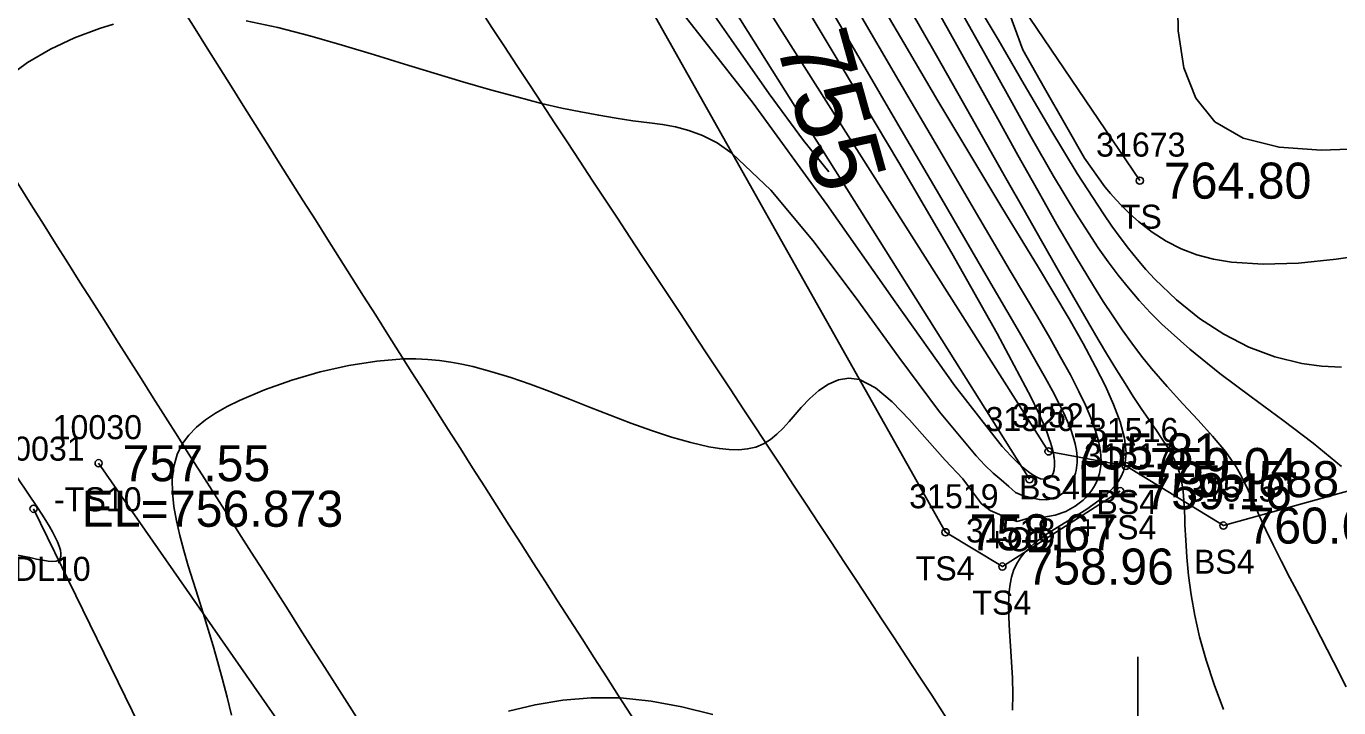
# Model space of a CAD drawing. Extents: x 1376587 to 1378239, y 1000335 to 1003031.
# Drawn here: x 1377963.2 to 1378017.8, y 1000637.8 to 1000666.1 of the extents above; entities that cross this region are included whole.
import ezdxf

# ---------------------------------------------------------------- set-up
doc = ezdxf.new("R2010")
doc.units = 0
for name, color, linetype in [('RD_DTM_BkLn1', 7, 'Continuous'), ('RD_DTM_BkLn2', 7, 'Continuous'), ('RD_DTM_BkLn_txCode', 7, 'Continuous'), ('RD_DTM_Major1', 7, 'Continuous'), ('RD_DTM_Major1_Lbl', 7, 'Continuous'), ('RD_DTM_Minor1', 7, 'Continuous'), ('RD_EX_H2O', 7, 'Continuous'), ('RD_EX_H2O_txCode', 7, 'Continuous'), ('RD_EX_Misc', 7, 'Continuous'), ('RD_EX_Road', 7, 'Continuous'), ('RD_EX_TX_H2O_ELEV', 7, 'Continuous'), ('RD_EX_TX_Misc_ELEV', 7, 'Continuous'), ('RD_SMD_Locator', 7, 'Continuous')]:
    doc.layers.add(name, color=color, linetype=linetype)

msp = doc.modelspace()

# ---------------------------------------------------------------- linework, layer by layer
at = {"layer": 'RD_DTM_BkLn1'}
msp.add_spline([(1378169.212, 1000387.103), (1378131.506, 1000434.744), (1378095.477, 1000481.988), (1378063.033, 1000526.867), (1378030.177, 1000574.233), (1377998.011, 1000622.539), (1377965.721, 1000673.201), (1377936, 1000721.493), (1377904.113, 1000773.429), (1377890.868, 1000795.129)], degree=3, dxfattribs=at)
at = {"layer": 'RD_DTM_BkLn2'}
for points in [[(1377906.26, 1000825.275), (1377902.456, 1000822.063), (1377908.408, 1000811.64), (1377936.588, 1000774.744), (1377960.665, 1000733.287), (1377984.073, 1000697.247), (1378009.482, 1000659.726)], [(1378037.054, 1000660.69), (1378019.371, 1000647.154), (1378012.958, 1000645.379), (1378008.902, 1000647.858), (1378005.689, 1000648.466), (1377979.425, 1000689.869), (1377951.959, 1000733.065), (1377926.815, 1000775.481), (1377904.915, 1000809.034), (1377897.581, 1000820.924), (1377899.385, 1000824.511)], [(1378008.67, 1000646.807), (1378003.766, 1000643.675), (1378001.404, 1000645.1), (1377976.657, 1000689.064), (1377948.341, 1000730.353), (1377932.085, 1000752.211), (1377921.755, 1000767.644), (1377900.683, 1000806.395), (1377894.514, 1000820.878), (1377896.367, 1000824.095)], [(1378152.795, 1000376.442), (1378153.623, 1000378.891), (1378133.341, 1000407.77), (1378106.208, 1000444.47), (1378079.422, 1000481.908), (1378052.603, 1000518.078), (1378027.38, 1000556.138), (1377999.887, 1000593.901), (1377975.443, 1000634.683), (1377966.188, 1000647.973)]]:
    msp.add_lwpolyline(points, dxfattribs=at)
at = {"layer": 'RD_DTM_Major1'}
for points in [[(1378018.638, 1000703.497), (1378017.751, 1000701.587), (1378017.037, 1000699.595), (1378016.453, 1000697.516), (1378015.954, 1000695.346), (1378015.497, 1000693.08), (1378015.039, 1000690.714), (1378014.412, 1000687.602), (1378013.749, 1000684.387), (1378013.083, 1000681.132), (1378012.45, 1000677.901), (1378011.886, 1000674.757), (1378011.425, 1000671.763), (1378011.174, 1000669.66), (1378011.044, 1000667.712), (1378011.078, 1000665.955), (1378011.319, 1000664.423), (1378011.812, 1000663.152), (1378012.599, 1000662.178), (1378013.779, 1000661.493), (1378015.273, 1000661.119), (1378017.019, 1000660.997), (1378018.955, 1000661.067)], [(1377996.549, 1000660.091), (1377995.5, 1000661.401), (1377994.074, 1000663.339), (1377992.483, 1000665.593), (1377990.843, 1000667.97)], [(1377999.898, 1000666.915), (1378001.025, 1000664.933), (1378002.1, 1000663.04), (1378003.124, 1000661.233), (1378003.915, 1000659.835), (1378004.674, 1000658.495), (1378005.398, 1000657.219), (1378006.086, 1000656.01), (1378006.739, 1000654.872), (1378007.354, 1000653.81), (1378007.757, 1000653.123), (1378008.142, 1000652.474), (1378008.512, 1000651.862), (1378008.869, 1000651.287), (1378009.212, 1000650.748), (1378009.545, 1000650.246), (1378009.854, 1000649.797), (1378010.147, 1000649.376), (1378010.418, 1000648.976), (1378010.661, 1000648.593), (1378010.868, 1000648.22), (1378011.035, 1000647.852), (1378011.115, 1000647.621), (1378011.18, 1000647.387), (1378011.23, 1000647.148), (1378011.268, 1000646.903), (1378011.296, 1000646.648), (1378011.317, 1000646.382), (1378011.334, 1000646.078), (1378011.341, 1000645.92), (1378011.348, 1000645.757), (1378011.354, 1000645.589), (1378011.361, 1000645.417), (1378011.391, 1000644.77), (1378011.438, 1000644.064), (1378011.511, 1000643.304), (1378011.618, 1000642.495), (1378011.768, 1000641.642), (1378011.97, 1000640.75), (1378012.245, 1000639.779), (1378012.579, 1000638.771), (1378012.963, 1000637.725)]]:
    msp.add_lwpolyline(points, dxfattribs=at)
at = {"layer": 'RD_DTM_Minor1'}
for points in [[(1377995.306, 1000669.12), (1377997.311, 1000665.689), (1377999.324, 1000662.247), (1378001.252, 1000658.95), (1378003, 1000655.954), (1378004.475, 1000653.416), (1378004.873, 1000652.726), (1378005.234, 1000652.094), (1378005.559, 1000651.516), (1378005.848, 1000650.987), (1378006.101, 1000650.504), (1378006.318, 1000650.061), (1378006.477, 1000649.71), (1378006.61, 1000649.382), (1378006.717, 1000649.074), (1378006.797, 1000648.784), (1378006.849, 1000648.507), (1378006.875, 1000648.242), (1378006.877, 1000648.123), (1378006.874, 1000648.006), (1378006.865, 1000647.89), (1378006.85, 1000647.778), (1378006.83, 1000647.667), (1378006.804, 1000647.559), (1378006.755, 1000647.405), (1378006.694, 1000647.258), (1378006.621, 1000647.119), (1378006.537, 1000646.99), (1378006.44, 1000646.871), (1378006.331, 1000646.764), (1378006.123, 1000646.615), (1378005.882, 1000646.51), (1378005.61, 1000646.456), (1378005.306, 1000646.461), (1378004.971, 1000646.532), (1378004.598, 1000646.633), (1378004.318, 1000646.759), (1378004.029, 1000647), (1378003.716, 1000647.276), (1378003.387, 1000647.564), (1378003.042, 1000647.896), (1378002.681, 1000648.275), (1378001.157, 1000650.112), (1377999.466, 1000652.382), (1377997.682, 1000654.84), (1377995.881, 1000657.236), (1377994.14, 1000659.325), (1377992.534, 1000660.859), (1377991.902, 1000661.293), (1377991.302, 1000661.605), (1377990.728, 1000661.819), (1377990.173, 1000661.961), (1377989.63, 1000662.055), (1377989.093, 1000662.128), (1377988.404, 1000662.221), (1377987.704, 1000662.325), (1377986.983, 1000662.444), (1377986.232, 1000662.583), (1377985.442, 1000662.747), (1377984.602, 1000662.942), (1377983.574, 1000663.206), (1377982.481, 1000663.508), (1377981.332, 1000663.841), (1377980.139, 1000664.199), (1377978.911, 1000664.573), (1377977.66, 1000664.957), (1377976.314, 1000665.365), (1377974.967, 1000665.753), (1377973.633, 1000666.099), (1377972.325, 1000666.378)], [(1377994.776, 1000668.327), (1377997.109, 1000664.437), (1377999.46, 1000660.484), (1378001.664, 1000656.714), (1378003.554, 1000653.372), (1378004.964, 1000650.703), (1378005.092, 1000650.441), (1378005.211, 1000650.192), (1378005.321, 1000649.955), (1378005.422, 1000649.73), (1378005.514, 1000649.517), (1378005.596, 1000649.315), (1378005.66, 1000649.15), (1378005.717, 1000648.992), (1378005.767, 1000648.842), (1378005.811, 1000648.698), (1378005.848, 1000648.561), (1378005.879, 1000648.43), (1378005.891, 1000648.372), (1378005.902, 1000648.315), (1378005.911, 1000648.259), (1378005.919, 1000648.205), (1378005.925, 1000648.152), (1378005.931, 1000648.1), (1378005.938, 1000647.885), (1378005.919, 1000647.699), (1378005.875, 1000647.545), (1378005.804, 1000647.426), (1378005.708, 1000647.345), (1378005.586, 1000647.305), (1378005.479, 1000647.304), (1378005.357, 1000647.328), (1378005.221, 1000647.379), (1378005.07, 1000647.459), (1378004.904, 1000647.567), (1378004.724, 1000647.706), (1378004.584, 1000647.826), (1378004.435, 1000647.962), (1378004.279, 1000648.115), (1378004.115, 1000648.285), (1378003.943, 1000648.471), (1378003.762, 1000648.675), (1378001.797, 1000651.193), (1377999.316, 1000654.68), (1377996.469, 1000658.734), (1377993.407, 1000662.951), (1377990.28, 1000666.929)], [(1377998.2, 1000667.971), (1377999.667, 1000665.461), (1378001.089, 1000663.048), (1378002.451, 1000660.757), (1378003.74, 1000658.616), (1378004.501, 1000657.364), (1378005.225, 1000656.177), (1378005.905, 1000655.049), (1378006.538, 1000653.977), (1378007.12, 1000652.956), (1378007.646, 1000651.981), (1378008.049, 1000651.177), (1378008.393, 1000650.412), (1378008.661, 1000649.69), (1378008.84, 1000649.021), (1378008.913, 1000648.41), (1378008.866, 1000647.865), (1378008.801, 1000647.639), (1378008.709, 1000647.426), (1378008.59, 1000647.224), (1378008.448, 1000647.033), (1378008.282, 1000646.849), (1378008.094, 1000646.672), (1378008.045, 1000646.63), (1378007.995, 1000646.588), (1378007.944, 1000646.546), (1378007.891, 1000646.504), (1378007.838, 1000646.463), (1378007.783, 1000646.421), (1378007.274, 1000646.069), (1378006.719, 1000645.721), (1378006.152, 1000645.374), (1378005.606, 1000645.02), (1378005.113, 1000644.656), (1378004.706, 1000644.275), (1378004.51, 1000644.029), (1378004.355, 1000643.774), (1378004.236, 1000643.508), (1378004.149, 1000643.23), (1378004.088, 1000642.939), (1378004.05, 1000642.635), (1378004.038, 1000642.47), (1378004.03, 1000642.3), (1378004.026, 1000642.126), (1378004.026, 1000641.948), (1378004.029, 1000641.764), (1378004.035, 1000641.575), (1378004.065, 1000640.985), (1378004.108, 1000640.359), (1378004.152, 1000639.706), (1378004.187, 1000639.039), (1378004.202, 1000638.367), (1378004.188, 1000637.702)], [(1378002.521, 1000667.389), (1378003.588, 1000665.598), (1378004.678, 1000663.726), (1378005.78, 1000661.844), (1378006.882, 1000660.025), (1378007.973, 1000658.342), (1378008.32, 1000657.84), (1378008.667, 1000657.359), (1378009.017, 1000656.899), (1378009.372, 1000656.458), (1378009.733, 1000656.036), (1378010.104, 1000655.632), (1378011.006, 1000654.764), (1378011.964, 1000653.998), (1378012.971, 1000653.343), (1378014.019, 1000652.806), (1378015.102, 1000652.397), (1378016.213, 1000652.125), (1378017.036, 1000652.014), (1378017.865, 1000651.969)], [(1377997.733, 1000666.846), (1377999.465, 1000663.875), (1378001.134, 1000661.019), (1378002.693, 1000658.36), (1378004.096, 1000655.979), (1378004.688, 1000654.977), (1378005.235, 1000654.048), (1378005.735, 1000653.187), (1378006.189, 1000652.388), (1378006.595, 1000651.644), (1378006.953, 1000650.951), (1378007.221, 1000650.39), (1378007.449, 1000649.862), (1378007.632, 1000649.364), (1378007.766, 1000648.898), (1378007.847, 1000648.461), (1378007.87, 1000648.053), (1378007.861, 1000647.876), (1378007.838, 1000647.705), (1378007.804, 1000647.54), (1378007.756, 1000647.38), (1378007.697, 1000647.226), (1378007.626, 1000647.077), (1378007.561, 1000646.962), (1378007.488, 1000646.851), (1378007.409, 1000646.743), (1378007.322, 1000646.639), (1378007.228, 1000646.539), (1378007.128, 1000646.443), (1378006.789, 1000646.182), (1378006.399, 1000645.969), (1378005.964, 1000645.815), (1378005.494, 1000645.731), (1378004.997, 1000645.728), (1378004.385, 1000645.55), (1378004.015, 1000645.669), (1378003.644, 1000645.835), (1378003.265, 1000646.007), (1378002.896, 1000646.285), (1378002.524, 1000646.786), (1378002.129, 1000647.318), (1378001.384, 1000648.096), (1378000.642, 1000648.94), (1377999.909, 1000649.775), (1377999.191, 1000650.523), (1377998.496, 1000651.107), (1377997.829, 1000651.451), (1377997.381, 1000651.515), (1377996.95, 1000651.446), (1377996.536, 1000651.265), (1377996.141, 1000650.996), (1377995.762, 1000650.662), (1377995.402, 1000650.285), (1377995.15, 1000649.998), (1377994.901, 1000649.711), (1377994.652, 1000649.435), (1377994.395, 1000649.18), (1377994.126, 1000648.958), (1377993.84, 1000648.779), (1377993.517, 1000648.646), (1377993.171, 1000648.565), (1377992.802, 1000648.531), (1377992.411, 1000648.539), (1377991.999, 1000648.582), (1377991.567, 1000648.655), (1377990.808, 1000648.831), (1377990.007, 1000649.063), (1377989.176, 1000649.338), (1377988.324, 1000649.646), (1377987.463, 1000649.973), (1377986.604, 1000650.309), (1377985.768, 1000650.637), (1377984.943, 1000650.955), (1377984.129, 1000651.255), (1377983.325, 1000651.533), (1377982.532, 1000651.78), (1377981.747, 1000651.99), (1377981.288, 1000652.094), (1377980.827, 1000652.181), (1377980.358, 1000652.248), (1377979.878, 1000652.294), (1377979.38, 1000652.316), (1377978.86, 1000652.311), (1377977.761, 1000652.223), (1377976.595, 1000652.038), (1377975.401, 1000651.769), (1377974.218, 1000651.429), (1377973.087, 1000651.031), (1377972.047, 1000650.587), (1377971.528, 1000650.329), (1377971.054, 1000650.057), (1377970.627, 1000649.771), (1377970.253, 1000649.467), (1377969.936, 1000649.143), (1377969.681, 1000648.796), (1377969.452, 1000648.332), (1377969.313, 1000647.834), (1377969.252, 1000647.305), (1377969.258, 1000646.75), (1377969.318, 1000646.174), (1377969.421, 1000645.581), (1377969.56, 1000644.965), (1377969.726, 1000644.337), (1377969.912, 1000643.699), (1377970.113, 1000643.051), (1377970.322, 1000642.396), (1377970.533, 1000641.734), (1377970.742, 1000641.061), (1377970.947, 1000640.378), (1377971.147, 1000639.684), (1377971.342, 1000638.973), (1377971.531, 1000638.243), (1377971.715, 1000637.491)], [(1378001.015, 1000666.903), (1378001.878, 1000665.359), (1378002.711, 1000663.858), (1378003.573, 1000662.3), (1378004.416, 1000660.78), (1378005.237, 1000659.312), (1378006.036, 1000657.908), (1378006.81, 1000656.581), (1378007.559, 1000655.345), (1378007.961, 1000654.706), (1378008.358, 1000654.098), (1378008.753, 1000653.516), (1378009.15, 1000652.96), (1378009.553, 1000652.427), (1378009.964, 1000651.915), (1378010.615, 1000651.164), (1378011.272, 1000650.45), (1378011.911, 1000649.766), (1378012.509, 1000649.105), (1378013.043, 1000648.458), (1378013.49, 1000647.818), (1378013.675, 1000647.499), (1378013.84, 1000647.176), (1378013.992, 1000646.847), (1378014.14, 1000646.509), (1378014.29, 1000646.158), (1378014.45, 1000645.792), (1378014.722, 1000645.203), (1378015.029, 1000644.575), (1378015.366, 1000643.911), (1378015.726, 1000643.213), (1378016.105, 1000642.486), (1378016.498, 1000641.731), (1378017.012, 1000640.732), (1378017.536, 1000639.707), (1378018.064, 1000638.667)], [(1378004.023, 1000666.787), (1378004.621, 1000665.161), (1378005.517, 1000663.572), (1378006.391, 1000662.047), (1378007.184, 1000660.658), (1378008.031, 1000659.467), (1378008.262, 1000659.194), (1378008.494, 1000658.935), (1378008.726, 1000658.687), (1378008.96, 1000658.453), (1378009.195, 1000658.231), (1378009.432, 1000658.021), (1378009.995, 1000657.581), (1378010.58, 1000657.206), (1378011.196, 1000656.894), (1378011.849, 1000656.645), (1378012.547, 1000656.458), (1378013.296, 1000656.331), (1378014.618, 1000656.25), (1378016.075, 1000656.299), (1378017.65, 1000656.454), (1378019.327, 1000656.691)], [(1377966.809, 1000666.24), (1377966.222, 1000666.06), (1377965.189, 1000665.673), (1377964.181, 1000665.2), (1377963.23, 1000664.643), (1377962.368, 1000664.006)], [(1378002.144, 1000666.583), (1378003.096, 1000664.899), (1378004.034, 1000663.206), (1378004.964, 1000661.533), (1378005.89, 1000659.91), (1378006.819, 1000658.368), (1378007.755, 1000656.934), (1378008.165, 1000656.355), (1378008.581, 1000655.798), (1378009.008, 1000655.263), (1378009.451, 1000654.746), (1378009.913, 1000654.244), (1378010.398, 1000653.756), (1378011.561, 1000652.714), (1378012.816, 1000651.71), (1378014.118, 1000650.733), (1378015.424, 1000649.77), (1378016.688, 1000648.808), (1378017.867, 1000647.835)], [(1377962.816, 1000647.366), (1377963.245, 1000646.724), (1377963.64, 1000646.136), (1377963.822, 1000645.859), (1377963.988, 1000645.596), (1377964.139, 1000645.348), (1377964.272, 1000645.116), (1377964.386, 1000644.899), (1377964.479, 1000644.699), (1377964.549, 1000644.52), (1377964.597, 1000644.359), (1377964.62, 1000644.218), (1377964.617, 1000644.101), (1377964.587, 1000644.007), (1377964.527, 1000643.94), (1377964.419, 1000643.896), (1377964.272, 1000643.885), (1377964.086, 1000643.9), (1377963.865, 1000643.936), (1377963.61, 1000643.987), (1377963.324, 1000644.047), (1377962.812, 1000644.149)], [(1377991.732, 1000637.525), (1377990.438, 1000637.847), (1377989.157, 1000638.083), (1377987.89, 1000638.21), (1377986.675, 1000638.215), (1377985.487, 1000638.114), (1377984.337, 1000637.924), (1377983.237, 1000637.665)]]:
    msp.add_lwpolyline(points, dxfattribs=at)
at = {"layer": 'RD_EX_H2O'}
for points in [[(1378004.897, 1000647.311), (1377978.29, 1000689.615), (1377950.659, 1000732.22), (1377923.852, 1000773.755), (1377903.897, 1000808.511), (1377896.301, 1000821.096)], [(1378150.92, 1000378.554), (1378129.931, 1000405.361), (1378103.429, 1000442.377), (1378075.971, 1000479.612), (1378048.045, 1000515.879), (1378023.997, 1000553.212), (1377996.392, 1000591.758), (1377970.527, 1000631.657), (1377963.482, 1000646.08)]]:
    msp.add_lwpolyline(points, dxfattribs=at)
at = {"layer": 'RD_EX_Misc'}
msp.add_line((1378009.402, 1000629.922), (1378009.402, 1000639.922), dxfattribs=at)
at = {"layer": 'RD_EX_Road'}
for points in [[(1378177.15, 1000392.854), (1378139.733, 1000441.521), (1378104.671, 1000487.69), (1378071.786, 1000533.085), (1378038.454, 1000579.804), (1378007.554, 1000627.96), (1377974.27, 1000678.859), (1377944.465, 1000727.117), (1377913.028, 1000778.581), (1377899.668, 1000800.294)], [(1378161.362, 1000381.162), (1378123.914, 1000428.538), (1378087.578, 1000476.324), (1378055.075, 1000520.944), (1378021.673, 1000568.713), (1377989.952, 1000617.081), (1377957.327, 1000668.378), (1377927.534, 1000716.552), (1377895.409, 1000768.824), (1377883.752, 1000788.501)]]:
    msp.add_spline(points, degree=3, dxfattribs=at)
at = {"layer": 'RD_SMD_Locator'}
for centre in [(1378009.482, 1000659.726), (1377966.188, 1000647.973), (1378005.689, 1000648.466), (1378008.902, 1000647.858), (1378004.897, 1000647.311), (1378008.67, 1000646.807), (1377963.482, 1000646.08), (1378012.958, 1000645.379), (1378001.404, 1000645.1), (1378003.766, 1000643.675)]:
    msp.add_circle(centre, 0.15, dxfattribs=at)

# ---------------------------------------------------------------- texts
at = {"layer": 'RD_DTM_BkLn_txCode'}
for s, p in [('31673', (1378007.663, 1000660.726)), ('TS', (1378008.687, 1000657.726)), ('31521', (1378004.177, 1000649.466)), ('10030', (1377964.275, 1000648.973)), ('31516', (1378007.367, 1000648.858)), ('31517', (1378007.158, 1000647.807)), ('31519', (1377999.892, 1000646.1)), ('BS4', (1378004.461, 1000646.466)), ('31515', (1378011.446, 1000646.379)), ('-TS10', (1377964.33, 1000645.973)), ('BS4', (1378007.674, 1000645.858)), ('31518', (1378002.254, 1000644.675)), ('+TS4', (1378006.938, 1000644.807)), ('BS4', (1378011.73, 1000643.379)), ('TS4', (1378000.16, 1000643.1)), ('TS4', (1378002.522, 1000641.675))]:
    msp.add_text(s, height=1, dxfattribs=at).set_placement(p)
at = {"layer": 'RD_DTM_Major1_Lbl'}
msp.add_text('755', height=3, rotation=285.5938, dxfattribs=at).set_placement((1377994.33, 1000665.5))
at = {"layer": 'RD_EX_H2O_txCode'}
for s, p in [('31520', (1378003.062, 1000649.311)), ('10031', (1377961.891, 1000648.08)), ('+ODL', (1378003.165, 1000644.311)), ('-ODL10', (1377961.175, 1000643.08))]:
    msp.add_text(s, height=1, dxfattribs=at).set_placement(p)
at = {"layer": 'RD_EX_TX_H2O_ELEV'}
for s, p in [('EL=755.588', (1378006.897, 1000646.561)), ('EL=756.873', (1377965.482, 1000645.33))]:
    msp.add_text(s, height=1.5, dxfattribs=at).set_placement(p)
at = {"layer": 'RD_EX_TX_Misc_ELEV'}
for s, p in [('764.80', (1378010.482, 1000658.976)), ('755.81', (1378006.689, 1000647.716)), ('757.55', (1377967.188, 1000647.223)), ('759.04', (1378009.902, 1000647.108)), ('759.16', (1378009.67, 1000646.057)), ('760.65', (1378013.958, 1000644.629)), ('758.67', (1378002.404, 1000644.35)), ('758.96', (1378004.766, 1000642.925))]:
    msp.add_text(s, height=1.5, dxfattribs=at).set_placement(p)

doc.saveas('drawing.dxf')
